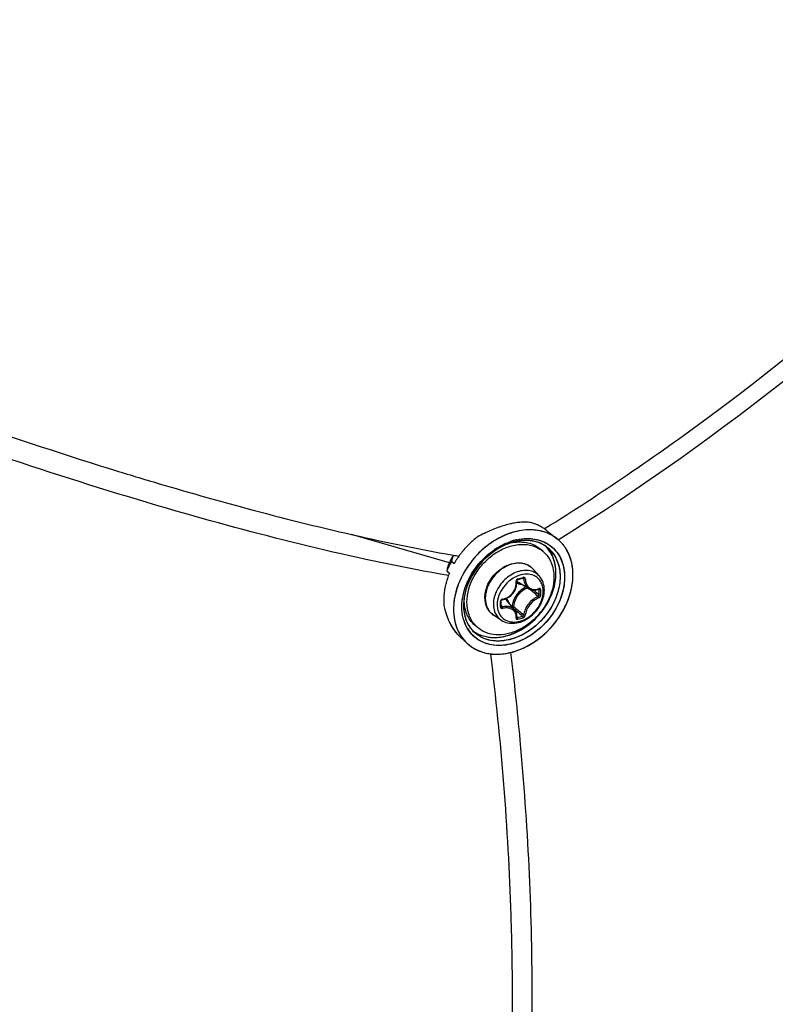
# Model space of a CAD drawing. Header units: millimetres. Extents: x 0 to 420, y 0 to 297.
# Tile 460 of 514: x 345 to 352, y 211 to 220. Entities that reach past the tile are written whole.
import ezdxf

# ---------------------------------------------------------------- set-up
doc = ezdxf.new("R2010")
doc.units = ezdxf.units.MM
doc.header["$LTSCALE"] = 23.1
doc.layers.get('0').update_dxf_attribs({"linetype": 'CONTINUOUS'})

msp = doc.modelspace()

# ---------------------------------------------------------------- linework, layer by layer
at = {"color": 7, "linetype": 'Continuous'}
for p, q in [((345.7028, 216.2154), (345.7447, 216.2023)), ((345.7447, 216.2023), (345.8136, 216.1809)), ((346.2329, 216.0538), (346.2519, 216.0483)), ((346.2329, 216.0538), (346.252, 216.0482)), ((348.8332, 215.3458), (347.9553, 215.5992)), ((349.6853, 215.6499), (349.6931, 215.6548)), ((349.6853, 215.6498), (349.6932, 215.6547)), ((349.705, 215.6357), (349.8003, 215.5596)), ((349.3894, 215.5244), (349.3901, 215.5246)), ((349.3894, 215.5243), (349.3901, 215.5244)), ((349.3949, 215.5405), (349.3957, 215.5407)), ((349.4016, 215.5286), (349.3993, 215.5278)), ((349.4016, 215.5286), (349.3993, 215.5279)), ((349.8187, 215.554), (349.8118, 215.5497)), ((349.8187, 215.554), (349.8118, 215.5497)), ((348.8633, 215.4024), (348.8599, 215.3885)), ((348.8633, 215.4024), (348.8616, 215.3955)), ((348.8641, 215.4044), (348.8633, 215.4024)), ((348.9183, 215.4038), (348.919, 215.4048)), ((348.9194, 215.4046), (348.9186, 215.4036)), ((349.2409, 215.4655), (349.2511, 215.4723)), ((349.6756, 215.445), (349.6506, 215.4667)), ((348.82, 215.3149), (348.8203, 215.3159)), ((348.82, 215.3149), (348.8203, 215.3158)), ((348.82, 215.3149), (348.8204, 215.3158)), ((348.82, 215.3149), (348.8204, 215.3158)), ((348.8531, 215.3601), (348.8767, 215.3391)), ((348.8773, 215.3401), (348.8767, 215.3391)), ((348.8767, 215.3391), (348.8772, 215.3401)), ((349.1126, 215.3535), (349.1159, 215.3572)), ((349.1134, 215.3545), (349.1159, 215.3572)), ((348.8098, 215.2726), (348.8334, 215.2516)), ((349.457, 215.232), (349.4567, 215.2319)), ((349.457, 215.232), (349.4567, 215.2319)), ((349.6405, 215.2251), (349.5851, 215.2876)), ((349.0112, 215.1818), (349.0111, 215.1815)), ((349.0299, 215.2191), (349.0298, 215.2189)), ((349.4454, 215.1937), (349.4603, 215.1979)), ((349.5465, 215.1113), (349.4537, 215.1688)), ((349.4896, 215.2065), (349.5008, 215.2005)), ((349.4917, 215.2054), (349.4945, 215.2038)), ((349.5869, 215.0989), (349.5892, 215.0969)), ((349.6304, 215.107), (349.6374, 215.1033)), ((349.6342, 215.1089), (349.6333, 215.1082)), ((349.6333, 215.1082), (349.6346, 215.1086)), ((349.6346, 215.1086), (349.6351, 215.1087)), ((348.9669, 215.0359), (348.9669, 215.0363)), ((348.9672, 215.036), (348.9672, 215.0364)), ((349.2972, 214.9842), (349.2971, 215.0029)), ((349.2971, 214.9556), (349.2972, 214.9791)), ((349.2972, 214.9791), (349.2972, 214.9842)), ((349.2972, 214.9625), (349.3065, 214.9501)), ((349.4187, 214.9224), (349.3487, 215.0058)), ((349.2991, 214.8308), (349.2293, 214.8767)), ((349.3957, 214.9552), (349.3921, 214.9542)), ((349.4054, 214.9384), (349.421, 214.9251)), ((349.421, 214.9251), (349.4388, 214.9101)), ((349.0864, 214.7647), (349.0614, 214.7863)), ((349.4366, 214.8542), (349.4375, 214.8534)), ((349.4373, 214.8613), (349.4433, 214.8531)), ((349.4375, 214.8534), (349.4384, 214.8529)), ((348.9971, 214.7531), (348.9963, 214.7544)), ((348.9159, 214.6952), (348.9909, 214.6249)), ((348.9945, 214.6216), (348.9952, 214.621)), ((348.9945, 214.6215), (348.9951, 214.6209)), ((349.2037, 214.5289), (349.2038, 214.5288))]:
    msp.add_line(p, q, dxfattribs=at)
for points in [[(349.3079, 215.0143), (349.3176, 215.0161), (349.3302, 215.0197), (349.3426, 215.0243), (349.3546, 215.03), (349.3661, 215.0368), (349.377, 215.0445), (349.3872, 215.0532), (349.3967, 215.0626), (349.4054, 215.0729), (349.4131, 215.0837), (349.4199, 215.0952), (349.4256, 215.1072), (349.4303, 215.1195), (349.4338, 215.1321), (349.4362, 215.1449), (349.4374, 215.1578), (349.4375, 215.1707)], [(349.4375, 215.1707), (349.4366, 215.1812), (349.4366, 215.1826), (349.4369, 215.1841), (349.4374, 215.1857), (349.438, 215.1872), (349.4389, 215.1887), (349.4399, 215.19), (349.441, 215.1912), (349.4422, 215.1922), (349.4435, 215.193), (349.4448, 215.1936), (349.4454, 215.1937)], [(349.4603, 215.1979), (349.4691, 215.2004), (349.4779, 215.203), (349.4928, 215.2074)], [(349.4928, 215.2074), (349.4933, 215.2076), (349.4944, 215.2077), (349.4953, 215.2076), (349.4961, 215.2074), (349.4964, 215.2073)], [(349.5465, 215.1113), (349.5502, 215.1091), (349.5586, 215.1051), (349.5674, 215.102), (349.5767, 215.1), (349.5862, 215.0989)], [(349.5862, 215.0989), (349.596, 215.0989), (349.6059, 215.1), (349.6159, 215.1021), (349.6258, 215.1052), (349.6333, 215.1082)], [(349.2971, 215.0029), (349.2971, 215.0037), (349.2974, 215.005), (349.2979, 215.0064), (349.2986, 215.0078), (349.2995, 215.0091), (349.3006, 215.0104), (349.3018, 215.0115), (349.3031, 215.0124), (349.3046, 215.0132), (349.306, 215.0138), (349.3075, 215.0142), (349.3079, 215.0143)], [(349.2978, 214.9532), (349.2975, 214.9537), (349.2972, 214.9544), (349.2971, 214.9552), (349.2971, 214.9556)], [(349.432, 214.8999), (349.4282, 214.9083), (349.4235, 214.9162), (349.4188, 214.9224)], [(349.4366, 214.8551), (349.4374, 214.8623), (349.4375, 214.8722), (349.4367, 214.8818), (349.4348, 214.8911), (349.432, 214.8999)], [(349.4366, 214.8542), (349.4366, 214.8542), (349.4366, 214.8541), (349.4366, 214.8542), (349.4366, 214.8545), (349.4366, 214.8551)]]:
    msp.add_lwpolyline(points, dxfattribs=at)
for centre, radius, start, end in [((356.3446, 250.1719), 35.585, 252.78602, 253.49148), ((349.6132, 214.704), 1.0168, 106.14447, 109.23708), ((349.6129, 214.7051), 1.0157, 106.13986, 109.24115), ((349.575, 214.8363), 0.8792, 102.73361, 106.14942), ((349.5747, 214.8373), 0.878, 102.72927, 106.14332), ((349.5558, 214.9191), 0.7941, 101.78574, 102.69442), ((349.5561, 214.9174), 0.7958, 101.78383, 102.69058), ((349.5382, 215.0068), 0.7047, 97.87782, 101.84842), ((349.5203, 215.1371), 0.5732, 93.29104, 97.88678), ((349.5155, 215.2098), 0.5003, 91.97994, 93.21717), ((349.5153, 215.2121), 0.4979, 91.97148, 93.2143), ((349.5158, 215.2024), 0.5077, 92.60111, 93.21261), ((349.5152, 215.217), 0.4931, 91.97543, 92.60119), ((349.4686, 215.3152), 0.4005, 73.65406, 79.71494), ((349.4727, 215.33), 0.3851, 71.23843, 73.62864), ((349.4763, 215.3402), 0.3743, 67.34363, 71.24492), ((349.4801, 215.3495), 0.3643, 64.2958, 67.33588), ((349.4829, 215.3553), 0.3578, 60.83662, 64.29563), ((349.4857, 215.3603), 0.3521, 57.33752, 60.83495), ((349.7542, 214.3582), 1.3906, 116.08177, 118.64554), ((349.7532, 214.3599), 1.3887, 116.07614, 118.64344), ((349.737, 214.3925), 1.3522, 115.44296, 116.07045), ((349.7345, 214.398), 1.3462, 115.44371, 116.0741), ((349.7393, 214.388), 1.3573, 115.7551, 116.06986), ((349.7348, 214.3971), 1.3471, 115.4424, 115.75511), ((349.7088, 214.453), 1.2855, 112.76225, 115.46319), ((349.7083, 214.4539), 1.2845, 112.75668, 115.45954), ((349.6656, 214.5559), 1.1739, 109.95143, 112.76107), ((349.6656, 214.5559), 1.1739, 109.95381, 112.76374), ((349.6413, 214.6216), 1.1039, 109.2057, 109.93254), ((349.6405, 214.624), 1.1013, 109.20228, 109.93081), ((349.488, 215.3639), 0.3478, 54.20076, 57.3352), ((349.4883, 215.3645), 0.3472, 51.37396, 57.336), ((349.489, 215.3653), 0.3461, 51.36713, 54.19768), ((349.5835, 214.9295), 0.817, 136.35992, 138.63858), ((349.5807, 214.9321), 0.8132, 134.84869, 136.35979), ((349.5783, 214.9346), 0.8098, 132.32515, 134.86225), ((349.575, 214.9382), 0.8048, 131.05872, 132.32465), ((349.5655, 214.9494), 0.7901, 127.21991, 131.0754), ((349.5419, 215.0353), 0.5128, 107.21955, 110.38518), ((349.5441, 215.0305), 0.5181, 109.0704, 110.43081), ((349.5395, 215.0427), 0.505, 106.89256, 109.02166), ((349.539, 215.0454), 0.5024, 107.32421, 109.07258), ((349.5551, 215.0285), 0.5364, 107.2419, 108.75764), ((349.5344, 215.0601), 0.487, 106.11328, 107.32154), ((349.5371, 215.0505), 0.497, 106.09974, 107.20911), ((349.4705, 215.1245), 0.408, 100.98456, 101.35796), ((349.5364, 215.0528), 0.4945, 106.06175, 106.88808), ((349.4696, 215.1288), 0.4037, 99.98954, 100.98567), ((349.5497, 215.0462), 0.518, 106.11336, 107.38578), ((349.5487, 215.0489), 0.5151, 103.41042, 107.28797), ((349.5329, 215.0652), 0.4817, 105.9539, 106.11066), ((349.5346, 215.0591), 0.488, 105.11803, 106.06203), ((349.5322, 215.0677), 0.4791, 105.11313, 105.95451), ((349.5343, 215.0603), 0.4867, 104.83782, 105.82661), ((349.5451, 215.0623), 0.5012, 102.31871, 106.12349), ((349.5328, 215.0654), 0.4814, 104.29817, 105.11776), ((349.5314, 215.0706), 0.4761, 104.81712, 105.11256), ((349.5266, 215.0918), 0.4543, 97.79946, 104.90926), ((349.5294, 215.0786), 0.4678, 102.17354, 104.82413), ((349.5301, 215.0763), 0.4702, 102.20598, 104.30323), ((349.5443, 215.067), 0.4964, 102.35584, 103.39317), ((349.5243, 215.1043), 0.4416, 97.02561, 102.2393), ((349.5248, 215.1003), 0.4456, 97.72424, 102.18987), ((349.5206, 215.1313), 0.4143, 94.73186, 97.73086), ((349.5222, 215.1178), 0.4279, 96.96922, 97.69949), ((349.5201, 215.1372), 0.4084, 93.52504, 96.99907), ((349.521, 215.1282), 0.4175, 94.7478, 96.97546), ((349.5187, 215.1573), 0.3883, 88.61528, 94.76342), ((349.52, 215.1405), 0.4051, 93.53633, 94.74277), ((349.5188, 215.1618), 0.3838, 88.61941, 93.56762), ((349.5186, 215.1629), 0.3827, 87.98349, 93.5437), ((349.519, 215.1782), 0.3673, 87.95913, 88.58408), ((349.5192, 215.184), 0.3616, 84.94771, 88.58318), ((349.5194, 215.1872), 0.3584, 84.9412, 87.96883), ((349.5194, 215.1877), 0.3579, 84.14986, 87.9618), ((349.5202, 215.1964), 0.3491, 84.13136, 84.93123), ((349.5215, 215.2089), 0.3366, 78.44528, 84.97884), ((349.5218, 215.2106), 0.3348, 78.43091, 84.164), ((349.522, 215.2116), 0.3339, 77.96562, 84.17412), ((349.5242, 215.2235), 0.3217, 77.91771, 78.39418), ((349.526, 215.2317), 0.3134, 74.42201, 78.40695), ((349.5259, 215.2308), 0.3143, 74.44279, 77.92903), ((349.5264, 215.2331), 0.3119, 73.90672, 77.93425), ((349.5278, 215.2379), 0.3069, 73.90758, 74.4307), ((349.5299, 215.2454), 0.2991, 66.87109, 74.43713), ((349.5303, 215.2466), 0.2979, 66.58429, 73.91867), ((349.5306, 215.2471), 0.2972, 66.85955, 73.93455), ((349.5335, 215.2543), 0.2895, 66.54335, 66.82561), ((349.5344, 215.2564), 0.2872, 63.20249, 66.83908), ((349.5343, 215.2563), 0.2874, 63.86204, 66.55225), ((349.5348, 215.2573), 0.2863, 63.18545, 66.54887), ((349.5359, 215.2594), 0.2839, 62.93266, 63.85828), ((349.5362, 215.2602), 0.283, 62.92109, 63.17919), ((349.5403, 215.2678), 0.2744, 51.44966, 62.96675), ((349.5405, 215.268), 0.2742, 51.45353, 62.98167), ((349.4975, 215.2901), 0.2837, 42.65384, 45.69266), ((349.4978, 215.2905), 0.2832, 42.60211, 45.71581), ((349.5832, 215.2879), 0.3478, 49.06362, 51.38133), ((349.5834, 215.288), 0.3475, 49.43387, 51.39061), ((349.5834, 215.2881), 0.3474, 49.4293, 51.38417), ((349.5836, 215.2883), 0.3471, 49.06201, 49.42875), ((349.5839, 215.2886), 0.3468, 48.36292, 49.43332), ((349.5828, 215.2875), 0.3483, 44.96524, 49.05918), ((349.5835, 215.2882), 0.3473, 48.3608, 49.06306), ((349.5818, 215.2864), 0.3498, 41.21829, 48.34923), ((349.5831, 215.2877), 0.348, 44.96154, 48.35842), ((349.581, 215.2857), 0.3509, 41.90395, 44.96067), ((349.5812, 215.2858), 0.3507, 41.9065, 44.96465), ((349.5785, 215.2834), 0.3543, 37.77973, 41.90292), ((349.5797, 215.2844), 0.3527, 41.22612, 41.90576), ((349.5787, 215.2836), 0.354, 39.52411, 41.22544), ((349.5788, 215.2837), 0.3538, 39.52175, 41.22413), ((349.5753, 215.2809), 0.3583, 34.72676, 39.51368), ((349.5772, 215.2823), 0.356, 37.78559, 39.52394), ((349.5755, 215.2811), 0.3581, 35.68385, 37.78205), ((349.5751, 215.2808), 0.3586, 35.24001, 37.78436), ((349.3975, 215.0851), 0.6217, 149.09967, 155.20959), ((349.3979, 215.0831), 0.6227, 149.15134, 155.05196), ((349.4073, 215.0778), 0.6335, 149.17312, 150.77515), ((351.6679, 231.2569), 16.0889, 259.97047, 260.16445), ((349.5772, 214.9342), 0.8092, 144.52477, 146.19759), ((349.5773, 214.9342), 0.8092, 144.52481, 146.16403), ((349.5796, 214.9325), 0.8121, 144.0632, 144.43583), ((349.5796, 214.9326), 0.812, 144.06333, 144.43584), ((349.5804, 214.9319), 0.8131, 142.38471, 144.06306), ((349.5803, 214.932), 0.813, 142.38463, 144.06321), ((349.5824, 214.9304), 0.8156, 140.22939, 142.4104), ((349.5841, 214.9289), 0.8179, 138.61797, 140.23014), ((349.6773, 214.8483), 0.8228, 137.53713, 138.16579), ((349.6048, 214.9245), 0.652, 122.85021, 124.53989), ((349.6051, 214.9238), 0.6527, 122.13277, 124.48331), ((349.5092, 215.2528), 0.2542, 49.1138, 56.51182), ((349.4966, 215.2893), 0.2849, 42.00251, 42.65523), ((349.4969, 215.2897), 0.2844, 41.99977, 42.60766), ((349.497, 215.2897), 0.2844, 41.99938, 42.60345), ((349.4941, 215.2872), 0.2882, 34.71844, 41.98672), ((349.5313, 215.2579), 0.2877, 34.74605, 51.27615), ((349.5739, 215.2799), 0.36, 35.23776, 35.68506), ((349.573, 215.2793), 0.3612, 34.73195, 35.23773), ((349.5736, 215.2797), 0.3604, 34.72691, 35.24162), ((349.5667, 215.275), 0.3688, 29.51432, 34.7143), ((349.5721, 215.2786), 0.3623, 34.16445, 34.73339), ((349.5727, 215.279), 0.3616, 34.16025, 34.72678), ((349.5663, 215.2748), 0.3692, 29.51431, 34.14524), ((349.5713, 215.2781), 0.3632, 33.67121, 34.16448), ((360.0224, 212.601), 11.5265, 166.38196, 166.59805), ((349.3704, 215.0959), 0.5924, 156.12264, 158.20873), ((349.3681, 215.0969), 0.5899, 156.86327, 158.21106), ((349.3728, 215.0964), 0.5945, 157.76332, 158.33907), ((349.3789, 215.0939), 0.6011, 155.71507, 157.76076), ((349.5139, 214.9785), 0.7631, 151.48132, 154.90182), ((349.3776, 215.0928), 0.6002, 155.07578, 156.86231), ((349.3798, 215.0918), 0.6027, 155.07809, 156.1259), ((349.3841, 215.0916), 0.6068, 155.23242, 155.71755), ((349.3899, 215.087), 0.6138, 152.33995, 155.07239), ((349.525, 214.9726), 0.7756, 151.23878, 151.48994), ((349.5246, 214.9728), 0.7752, 151.35823, 151.48997), ((349.5284, 214.9707), 0.7795, 150.03054, 151.35717), ((349.5287, 214.9705), 0.7799, 150.03073, 151.23795), ((349.4006, 215.0815), 0.6259, 150.77478, 152.34374), ((361.4601, 212.3546), 12.9603, 166.462, 166.59096), ((349.5608, 214.9447), 0.7897, 147.89268, 149.9534), ((349.5607, 214.9448), 0.7895, 147.89266, 149.95336), ((349.5713, 214.9382), 0.802, 146.16334, 147.89429), ((349.5712, 214.9382), 0.8019, 146.16314, 147.89435), ((349.6295, 214.8887), 0.6952, 138.04167, 152.84659), ((349.6779, 214.8478), 0.8235, 138.07399, 138.89063), ((349.6425, 214.8783), 0.7118, 137.71544, 137.90983), ((349.4939, 214.9879), 0.741, 154.90576, 157.4038), ((349.4933, 214.9768), 0.7149, 157.38804, 161.50705), ((349.5362, 215.0019), 0.2433, 109.07471, 109.22931), ((349.4699, 215.1855), 0.1539, 50.53518, 52.38989), ((349.4701, 215.1857), 0.1537, 47.20358, 50.53486), ((349.4695, 215.1851), 0.1545, 41.53019, 47.1948), ((349.4283, 214.9962), 0.647, 165.78204, 167.8545), ((349.4508, 214.9904), 0.6702, 163.13123, 165.77749), ((349.4711, 214.9844), 0.6914, 161.51909, 163.13722), ((349.593, 214.9083), 0.6538, 153.26309, 156.14637), ((349.5901, 214.9098), 0.6504, 155.04439, 155.97875), ((349.5858, 214.912), 0.6456, 154.3622, 155.8354), ((349.595, 214.9075), 0.6559, 154.23781, 155.04461), ((349.5886, 214.9106), 0.6488, 153.67762, 154.36295), ((349.5986, 214.9058), 0.6599, 153.69011, 154.23809), ((349.5915, 214.9092), 0.652, 153.18809, 153.67746), ((349.601, 214.9046), 0.6626, 153.25566, 153.69019), ((349.6027, 214.9037), 0.6645, 152.96083, 153.25573), ((349.5948, 214.9075), 0.6558, 152.91998, 153.18831), ((349.5731, 214.9238), 0.6182, 153.67667, 155.36641), ((349.577, 214.9217), 0.6227, 153.68606, 155.34026), ((349.5803, 214.9204), 0.6262, 153.70832, 155.32848), ((349.5901, 214.9153), 0.6372, 151.52143, 153.68459), ((349.5889, 214.9161), 0.6358, 151.56353, 153.7075), ((349.5835, 214.9186), 0.6299, 151.50629, 153.67176), ((349.501, 215.2451), 0.0898, 224.14979, 225.13489), ((349.5012, 215.2454), 0.0901, 225.16768, 238.19258), ((348.9154, 217.1332), 2.0045, 285.39308, 286.80749), ((349.3441, 215.0088), 0.5618, 174.88937, 177.86578), ((349.3656, 215.0069), 0.5833, 172.67122, 174.89249), ((349.3871, 215.0041), 0.605, 170.23256, 172.66996), ((349.4089, 215.0004), 0.6271, 167.85272, 170.23305), ((349.6159, 214.9256), 0.2113, 135.09832, 148.10442), ((349.6022, 214.9435), 0.202, 114.0645, 126.40526), ((341.4495, 205.5372), 12.5417, 49.56104, 49.72441), ((342.1847, 206.3986), 11.4092, 49.26308, 49.56466), ((341.6061, 205.6006), 12.4061, 49.65654, 49.94798), ((349.5918, 215.2116), 0.1071, 290.31697, 292.26307), ((349.5906, 215.2146), 0.1103, 292.2624, 294.07545), ((348.1722, 215.0796), 1.4654, 0.00233, 0.92882), ((348.2208, 215.0796), 1.4168, 359.05537, 0.00295), ((348.1739, 215.0787), 1.4783, 0.0024, 0.92888), ((348.223, 215.0787), 1.4292, 359.05547, 0.00301), ((349.2957, 215.0094), 0.5134, 179.74319, 184.87954), ((349.3249, 215.0095), 0.5425, 177.87164, 179.77367), ((349.5289, 215.1134), 0.7592, 191.21781, 195.56133), ((349.5278, 215.1132), 0.758, 191.22125, 195.57067), ((349.4474, 214.9595), 0.4872, 171.29117, 173.5683), ((349.4457, 214.9596), 0.4855, 172.51311, 173.57108), ((349.4381, 214.9605), 0.4778, 172.64471, 173.57276), ((349.4489, 214.9591), 0.4887, 170.96529, 172.6411), ((349.4558, 214.9583), 0.4956, 170.95425, 172.51145), ((349.364, 215.0139), 0.3977, 177.18785, 179.98865), ((349.3745, 215.0135), 0.4082, 176.84901, 177.19862), ((347.1498, 214.9743), 2.1407, 0.00233, 0.64253), ((347.2299, 214.9743), 2.0607, 359.34524, 0.00194), ((349.3133, 214.9985), 0.0216, 99.06376, 106.76369), ((349.2797, 214.9478), 0.0902, 40.02572, 53.88647), ((349.2644, 214.9475), 0.1114, 16.50857, 23.3442), ((349.1918, 215.2849), 0.7565, 333.67652, 336.5845), ((349.1934, 215.2842), 0.7548, 333.98554, 336.58777), ((349.4763, 215.0995), 0.7048, 195.61404, 196.17546), ((349.4673, 215.0968), 0.6954, 195.60533, 196.73877), ((349.4641, 215.0959), 0.6921, 196.17542, 196.74232), ((349.405, 215.0774), 0.6302, 196.68026, 201.56551), ((349.4407, 215.0888), 0.6676, 196.73603, 198.3293), ((349.3886, 215.0712), 0.6126, 198.30407, 201.59401), ((349.2944, 214.9556), 0.00271, 351.60329, 359.32144), ((357.0616, 224.0394), 11.8794, 229.89404, 230.16205), ((356.5517, 223.3317), 11.0235, 229.81565, 230.16603), ((356.1132, 222.9022), 10.3986, 230.16047, 230.51372), ((349.1722, 215.2947), 0.7785, 330.51232, 333.67169), ((349.1715, 215.2951), 0.7793, 330.51223, 333.32698), ((349.1808, 215.2903), 0.7688, 333.03735, 333.33657), ((349.1825, 215.2895), 0.767, 333.33655, 333.68263), ((349.1839, 215.2888), 0.7653, 333.33401, 333.67764), ((349.1847, 215.2884), 0.7645, 333.67993, 333.98757), ((349.1861, 215.2877), 0.7629, 333.67772, 333.98992), ((349.187, 215.2873), 0.762, 333.98758, 334.25893), ((349.3352, 215.0503), 0.5553, 201.61066, 204.26789), ((349.3158, 215.042), 0.5342, 201.55293, 206.95997), ((349.2969, 215.033), 0.5133, 204.26617, 207.01786), ((349.2735, 215.0212), 0.4871, 207.03555, 207.75079), ((349.2678, 215.0183), 0.4806, 207.03499, 208.48069), ((349.2641, 215.0163), 0.4765, 207.75075, 208.47792), ((349.2443, 215.0054), 0.4538, 208.46379, 210.92837), ((349.2529, 214.9569), 0.2543, 221.70798, 229.09647), ((349.0685, 216.2402), 1.4368, 285.12112, 287.07727), ((349.0691, 216.2383), 1.4495, 285.13021, 287.08635), ((349.2087, 214.9839), 0.4123, 210.90798, 214.67787), ((349.1757, 214.9611), 0.3721, 214.68892, 218.32619), ((349.1521, 214.9425), 0.3421, 218.33076, 221.73229), ((349.1392, 214.9312), 0.3249, 221.75381, 222.68818), ((349.133, 214.9255), 0.3165, 221.73012, 224.72938), ((349.1311, 214.9237), 0.3139, 222.68188, 224.73879), ((349.1209, 214.9136), 0.2996, 224.73899, 226.81653), ((349.1198, 214.9125), 0.2979, 224.74023, 226.8287), ((349.2435, 214.8902), 0.3666, 210.74294, 214.71596), ((349.2643, 214.9158), 0.3128, 210.79009, 214.71405), ((349.2622, 214.9147), 0.3104, 211.08808, 222.74439), ((349.258, 214.9116), 0.3052, 214.72363, 222.49614), ((349.2519, 214.9307), 0.286, 212.43965, 214.72904), ((349.2473, 214.9275), 0.2804, 212.39315, 214.45567), ((349.2511, 214.9301), 0.285, 214.19294, 214.45497), ((349.2507, 214.9298), 0.2845, 214.45497, 214.71783), ((349.2444, 214.9255), 0.2769, 214.45948, 214.72693), ((349.2499, 214.9293), 0.2836, 214.73191, 215.05701), ((349.248, 214.928), 0.2813, 214.72695, 215.01924), ((349.2426, 214.9241), 0.2746, 214.9928, 226.78066), ((349.2426, 214.9239), 0.2745, 215.00809, 226.75845), ((349.2128, 214.9611), 0.2812, 231.40537, 232.72204), ((349.2126, 214.9609), 0.281, 231.40641, 232.71341), ((349.2139, 214.9626), 0.2831, 232.71269, 236.28952), ((349.2137, 214.9624), 0.2828, 232.71654, 236.28836), ((349.2153, 214.9648), 0.2857, 236.28886, 238.55735), ((349.2153, 214.9648), 0.2856, 236.28857, 238.56261), ((349.2152, 214.9645), 0.2854, 236.28744, 238.55443), ((349.2338, 214.8834), 0.3548, 214.70639, 226.77538), ((349.2289, 214.8787), 0.348, 226.8293, 227.79329), ((349.2286, 214.8784), 0.3475, 226.82444, 227.64699), ((349.2285, 214.8782), 0.3473, 226.82953, 227.64514), ((349.243, 215.1116), 0.5872, 282.31726, 286.1187), ((349.2435, 215.1096), 0.5851, 282.31161, 285.71908), ((349.2403, 215.1213), 0.5972, 285.35535, 285.70945), ((349.2393, 215.1249), 0.601, 285.70949, 286.104), ((349.2397, 215.1237), 0.5997, 285.7065, 286.11081), ((349.234, 215.1428), 0.6196, 286.11887, 289.45337), ((349.2384, 215.1282), 0.6044, 286.1021, 286.47325), ((349.2387, 215.1271), 0.6032, 286.11084, 286.476), ((349.2336, 215.144), 0.6209, 286.48834, 289.45258), ((349.2376, 215.1309), 0.6072, 286.47321, 286.78892)]:
    msp.add_arc(centre, radius, start, end, dxfattribs=at)
for points, knots in [([(349.6932, 215.6547), (350.1932, 215.967), (352.115, 217.2743), (353.8396, 218.8778), (354.9471, 220.2125)], [0, 0, 0, 0, 0.253674, 1, 1, 1, 1]), ([(355.014, 220.0638), (354.6535, 219.6307), (353.108, 217.9275), (351.2884, 216.4762), (349.8187, 215.554)], [0, 0, 0, 0, 0.245138, 1, 1, 1, 1]), ([(343.7752, 216.8716), (343.9399, 216.8114), (344.5787, 216.5817), (345.2225, 216.3659), (345.7028, 216.2154)], [0, 0, 0, 0, 0.258419, 1, 1, 1, 1]), ([(348.8258, 215.2307), (348.0318, 215.3687), (346.3046, 215.7958), (344.6191, 216.3568), (343.7085, 216.6893)], [0, 0, 0, 0, 0.45396, 1, 1, 1, 1]), ([(346.252, 216.0482), (346.4863, 215.9789), (347.349, 215.7342), (348.2233, 215.5275), (348.8659, 215.4139)], [0, 0, 0, 0, 0.27236, 1, 1, 1, 1]), ([(349.6981, 215.6165), (349.6491, 215.6343), (349.5381, 215.6499), (349.3682, 215.6154), (349.2035, 215.5302), (349.1078, 215.4456), (349.0647, 215.3975)], [0, 0, 0, 0, 0.221196, 0.463312, 0.725506, 1, 1, 1, 1]), ([(349.6982, 215.6165), (349.6493, 215.6342), (349.5383, 215.6499), (349.3684, 215.6155), (349.2039, 215.5305), (349.1083, 215.446), (349.0651, 215.398)], [0, 0, 0, 0, 0.221447, 0.463667, 0.725746, 1, 1, 1, 1]), ([(349.4059, 215.6188), (349.3751, 215.6099), (349.2495, 215.5626), (349.139, 215.4788), (349.0704, 215.4038)], [0, 0, 0, 0, 0.239966, 1, 1, 1, 1]), ([(349.6988, 215.6163), (349.6543, 215.6325), (349.5545, 215.6487), (349.4553, 215.6331), (349.4059, 215.6188)], [0, 0, 0, 0, 0.479541, 1, 1, 1, 1]), ([(348.9913, 214.9924), (348.9913, 215.0729), (349.0298, 215.1979), (349.1273, 215.3344), (349.2232, 215.4216), (349.3321, 215.4829), (349.4459, 215.5134), (349.5557, 215.51), (349.6216, 215.4833), (349.6495, 215.4648)], [0, 0, 0, 0, 0.254142, 0.391, 0.527564, 0.659013, 0.781772, 0.894694, 1, 1, 1, 1]), ([(349.3749, 215.5202), (349.3396, 215.5081), (349.1992, 215.4419), (349.0859, 215.3222), (349.0299, 215.2191)], [0, 0, 0, 0, 0.241236, 1, 1, 1, 1]), ([(349.3633, 215.5161), (349.3291, 215.5034), (349.1936, 215.4364), (349.0843, 215.3194), (349.0299, 215.2191)], [0, 0, 0, 0, 0.242026, 1, 1, 1, 1]), ([(349.2511, 215.4723), (349.2626, 215.4797), (349.3081, 215.5071), (349.3572, 215.5287), (349.3949, 215.5405)], [0, 0, 0, 0, 0.256629, 1, 1, 1, 1]), ([(349.3961, 215.5408), (349.4536, 215.5587), (349.5705, 215.5747), (349.6842, 215.5359), (349.7287, 215.505)], [0, 0, 0, 0, 0.526189, 1, 1, 1, 1]), ([(349.3996, 215.5264), (349.4449, 215.5343), (349.515, 215.5344), (349.5989, 215.5043), (349.6347, 215.4804), (349.6506, 215.4667)], [0, 0, 0, 0, 0.519584, 0.762839, 1, 1, 1, 1]), ([(349.544, 215.5625), (349.5933, 215.5612), (349.6909, 215.5404), (349.8076, 215.4451), (349.8685, 215.3031), (349.8695, 215.1381), (349.8147, 214.9692), (349.6809, 214.7672), (349.5211, 214.6559), (349.4061, 214.6226)], [0, 0, 0, 0, 0.11213, 0.218838, 0.329891, 0.452186, 0.586314, 0.727642, 1, 1, 1, 1]), ([(349.438, 215.5519), (349.4468, 215.5538), (349.4811, 215.5604), (349.5163, 215.5631), (349.5422, 215.5625)], [0, 0, 0, 0, 0.256535, 1, 1, 1, 1]), ([(349.4382, 215.552), (349.4471, 215.5539), (349.4819, 215.5605), (349.5176, 215.5631), (349.544, 215.5625)], [0, 0, 0, 0, 0.256278, 1, 1, 1, 1]), ([(349.5422, 215.5625), (349.5592, 215.5621), (349.6239, 215.5568), (349.6875, 215.5331), (349.7271, 215.5061)], [0, 0, 0, 0, 0.261575, 1, 1, 1, 1]), ([(349.7271, 215.5061), (349.7633, 215.4813), (349.827, 215.4125), (349.8716, 215.2747), (349.865, 215.1196), (349.8295, 215.0178), (349.8049, 214.9681)], [0, 0, 0, 0, 0.223214, 0.459267, 0.718396, 1, 1, 1, 1]), ([(349.1853, 214.6793), (349.2745, 214.6668), (349.4221, 214.7028), (349.5804, 214.8131), (349.6842, 214.9283), (349.7572, 215.0619), (349.7931, 215.2024), (349.7877, 215.3374), (349.7541, 215.4179), (349.731, 215.4513)], [0, 0, 0, 0, 0.239217, 0.373672, 0.511458, 0.646823, 0.774667, 0.892112, 1, 1, 1, 1]), ([(349.7677, 215.4219), (349.7917, 215.3873), (349.8262, 215.3032), (349.8294, 215.1626), (349.7888, 215.0171), (349.7091, 214.8802), (349.5976, 214.7647), (349.4311, 214.6588), (349.2769, 214.6317), (349.1881, 214.653)], [0, 0, 0, 0, 0.108486, 0.226976, 0.356148, 0.49267, 0.630927, 0.764804, 1, 1, 1, 1]), ([(349.8048, 215.4287), (349.8302, 215.3921), (349.8666, 215.3033), (349.8703, 215.1547), (349.8276, 215.0009), (349.7437, 214.856), (349.6262, 214.7336), (349.4503, 214.6209), (349.2873, 214.5914), (349.1931, 214.6133)], [0, 0, 0, 0, 0.108425, 0.226833, 0.355901, 0.492337, 0.630562, 0.76449, 1, 1, 1, 1]), ([(349.3561, 214.6935), (349.4392, 214.7175), (349.5966, 214.8113), (349.7305, 214.9928), (349.7847, 215.1586), (349.7936, 215.2799), (349.7699, 215.3911), (349.7316, 215.4541), (349.7083, 215.48)], [0, 0, 0, 0, 0.260989, 0.532289, 0.661973, 0.783062, 0.894976, 1, 1, 1, 1]), ([(349.7113, 215.4824), (349.7397, 215.4597), (349.7892, 215.4009), (349.827, 215.2887), (349.828, 215.1623), (349.7811, 214.9854), (349.6455, 214.7886), (349.4797, 214.6867), (349.3915, 214.6613)], [0, 0, 0, 0, 0.104524, 0.214592, 0.333967, 0.462949, 0.735941, 1, 1, 1, 1]), ([(349.6756, 215.445), (349.6908, 215.4319), (349.7185, 215.4014), (349.7595, 215.3268), (349.7707, 215.2611), (349.7707, 215.2174)], [0, 0, 0, 0, 0.238021, 0.481682, 1, 1, 1, 1]), ([(349.731, 215.0183), (349.7511, 215.0589), (349.7815, 215.1419), (349.7946, 215.2692), (349.7723, 215.3865), (349.7326, 215.4529), (349.7083, 215.48)], [0, 0, 0, 0, 0.278014, 0.537515, 0.77657, 1, 1, 1, 1]), ([(349.7113, 215.4824), (349.7425, 215.4575), (349.7959, 215.3914), (349.8313, 215.2649), (349.8227, 215.1243), (349.79, 215.0322), (349.7678, 214.9873)], [0, 0, 0, 0, 0.222971, 0.459982, 0.719377, 1, 1, 1, 1]), ([(349.8733, 214.9564), (349.9131, 215.0388), (349.962, 215.2088), (349.9271, 215.387), (349.8876, 215.4567)], [0, 0, 0, 0, 0.533174, 1, 1, 1, 1]), ([(349.8861, 214.9843), (349.9222, 215.0677), (349.9635, 215.2385), (349.9176, 215.4134), (349.8736, 215.4795)], [0, 0, 0, 0, 0.533744, 1, 1, 1, 1]), ([(349.0647, 215.3975), (349.0186, 215.3461), (348.9408, 215.234), (348.8734, 215.048), (348.8636, 214.8637), (348.9003, 214.7501), (348.9284, 214.7028)], [0, 0, 0, 0, 0.275264, 0.538289, 0.780129, 1, 1, 1, 1]), ([(349.0643, 215.3971), (349.0184, 215.3458), (348.9407, 215.2338), (348.8734, 215.048), (348.8636, 214.8638), (348.9002, 214.7502), (348.9284, 214.7029)], [0, 0, 0, 0, 0.275019, 0.538051, 0.78006, 1, 1, 1, 1]), ([(349.0574, 215.3892), (349.0459, 215.3761), (349.0021, 215.3225), (348.965, 215.2634), (348.9421, 215.217)], [0, 0, 0, 0, 0.252116, 1, 1, 1, 1]), ([(349.5638, 215.3075), (349.5475, 215.32), (349.5082, 215.3391), (349.4407, 215.3445), (349.37, 215.3281), (349.3018, 215.2919), (349.2415, 215.2389), (349.1799, 215.1549), (349.1554, 215.0772), (349.1554, 215.0272)], [0, 0, 0, 0, 0.104897, 0.216899, 0.338904, 0.47012, 0.607003, 0.744549, 1, 1, 1, 1]), ([(349.1601, 215.0977), (349.1726, 215.1474), (349.2238, 215.241), (349.3091, 215.305), (349.3565, 215.3245)], [0, 0, 0, 0, 0.499995, 1, 1, 1, 1]), ([(349.3565, 215.3245), (349.3771, 215.333), (349.419, 215.3449), (349.4827, 215.3454), (349.5409, 215.3268), (349.5723, 215.302), (349.5851, 215.2876)], [0, 0, 0, 0, 0.270574, 0.524505, 0.765155, 1, 1, 1, 1]), ([(349.571, 215.2693), (349.5534, 215.2746), (349.5147, 215.2796), (349.4551, 215.2703), (349.3959, 215.2454), (349.3225, 215.1939), (349.2525, 215.1054), (349.2281, 215.0174), (349.2281, 214.9752)], [0, 0, 0, 0, 0.108641, 0.225762, 0.35139, 0.483442, 0.751147, 1, 1, 1, 1]), ([(349.456, 215.2317), (349.4291, 215.2223), (349.3772, 215.1932), (349.2966, 215.1118), (349.262, 215.0253), (349.262, 214.9695)], [0, 0, 0, 0, 0.249772, 0.51087, 1, 1, 1, 1]), ([(349.5899, 215.2312), (349.5703, 215.2398), (349.5245, 215.2484), (349.4794, 215.2397), (349.457, 215.232)], [0, 0, 0, 0, 0.475967, 1, 1, 1, 1]), ([(349.6405, 215.2251), (349.6314, 215.2353), (349.61, 215.2536), (349.5844, 215.2652), (349.571, 215.2693)], [0, 0, 0, 0, 0.49562, 1, 1, 1, 1]), ([(349.6749, 215.0887), (349.6749, 215.1044), (349.6715, 215.1348), (349.6546, 215.1765), (349.627, 215.2102), (349.6028, 215.2255), (349.5899, 215.2312)], [0, 0, 0, 0, 0.267263, 0.518158, 0.759229, 1, 1, 1, 1]), ([(348.9421, 215.217), (348.9002, 215.1324), (348.8485, 214.9573), (348.8864, 214.7733), (348.9286, 214.7025)], [0, 0, 0, 0, 0.534142, 1, 1, 1, 1]), ([(348.9956, 214.7557), (348.9614, 214.8131), (348.928, 214.9604), (348.9643, 215.103), (348.9951, 215.1727)], [0, 0, 0, 0, 0.467418, 1, 1, 1, 1]), ([(348.9963, 214.7544), (348.9614, 214.8123), (348.9276, 214.9616), (348.9651, 215.1059), (348.9967, 215.1763)], [0, 0, 0, 0, 0.466885, 1, 1, 1, 1]), ([(349.0111, 215.1815), (349.0056, 215.1694), (348.9855, 215.1217), (348.9717, 215.0713), (348.9659, 215.0333)], [0, 0, 0, 0, 0.257037, 1, 1, 1, 1]), ([(349.0111, 215.1815), (349.0057, 215.1696), (348.9859, 215.1227), (348.9722, 215.0732), (348.9663, 215.0358)], [0, 0, 0, 0, 0.257231, 1, 1, 1, 1]), ([(349.7707, 215.2174), (349.7707, 215.1447), (349.7394, 215.032), (349.6579, 214.9043), (349.5765, 214.819), (349.4819, 214.7529), (349.3801, 214.7104), (349.2778, 214.6945), (349.2112, 214.7033), (349.181, 214.7126)], [0, 0, 0, 0, 0.248665, 0.382513, 0.517377, 0.649238, 0.774658, 0.891564, 1, 1, 1, 1]), ([(349.3099, 215.0198), (349.3276, 215.0226), (349.3627, 215.0357), (349.4043, 215.0729), (349.4299, 215.1222), (349.4334, 215.159), (349.4313, 215.1764)], [0, 0, 0, 0, 0.24849, 0.504031, 0.757203, 1, 1, 1, 1]), ([(349.4475, 215.2007), (349.4425, 215.1993), (349.4336, 215.1924), (349.4307, 215.1815), (349.4313, 215.1764)], [0, 0, 0, 0, 0.497141, 1, 1, 1, 1]), ([(349.4313, 215.1763), (349.4327, 215.1768), (349.4349, 215.1775), (349.4368, 215.1796), (349.4367, 215.1805)], [0, 0, 0, 0, 0.63264, 1, 1, 1, 1]), ([(349.4374, 215.1688), (349.4407, 215.1664), (349.4547, 215.1574), (349.4709, 215.1522), (349.4833, 215.1504)], [0, 0, 0, 0, 0.245283, 1, 1, 1, 1]), ([(349.4475, 215.2007), (349.4475, 215.1998), (349.4476, 215.1975), (349.447, 215.1942), (349.4454, 215.1937)], [0, 0, 0, 0, 0.348, 1, 1, 1, 1]), ([(349.495, 215.2144), (349.4951, 215.2135), (349.4952, 215.2112), (349.4943, 215.2079), (349.4928, 215.2074)], [0, 0, 0, 0, 0.339767, 1, 1, 1, 1]), ([(349.5141, 215.2003), (349.5138, 215.2048), (349.5106, 215.212), (349.5019, 215.2155), (349.4972, 215.215), (349.495, 215.2144)], [0, 0, 0, 0, 0.502703, 0.74499, 1, 1, 1, 1]), ([(349.5008, 215.2005), (349.5007, 215.2012), (349.5001, 215.2039), (349.4982, 215.2063), (349.4964, 215.2073)], [0, 0, 0, 0, 0.264576, 1, 1, 1, 1]), ([(349.5008, 215.2005), (349.5017, 215.1822), (349.5093, 215.1476), (349.5328, 215.1198), (349.5465, 215.1113)], [0, 0, 0, 0, 0.531229, 1, 1, 1, 1]), ([(349.5141, 215.2002), (349.5118, 215.1996), (349.5073, 215.1991), (349.5027, 215.1996), (349.5008, 215.2005)], [0, 0, 0, 0, 0.5364, 1, 1, 1, 1]), ([(349.5141, 215.2003), (349.5149, 215.1878), (349.5192, 215.1641), (349.5355, 215.1332), (349.5607, 215.1118), (349.5814, 215.1061), (349.5917, 215.1054)], [0, 0, 0, 0, 0.279104, 0.533854, 0.769255, 1, 1, 1, 1]), ([(349.6848, 215.0999), (349.6848, 215.1229), (349.678, 215.1684), (349.6551, 215.2086), (349.6405, 215.2251)], [0, 0, 0, 0, 0.512429, 1, 1, 1, 1]), ([(349.1517, 215.0329), (349.1517, 215.0382), (349.1525, 215.06), (349.156, 215.0817), (349.1601, 215.0977)], [0, 0, 0, 0, 0.244438, 1, 1, 1, 1]), ([(349.2859, 214.8799), (349.2963, 214.8632), (349.3253, 214.8334), (349.3854, 214.8119), (349.4531, 214.815), (349.5212, 214.8409), (349.5834, 214.8864), (349.6483, 214.9641), (349.6749, 215.0399), (349.6749, 215.0887)], [0, 0, 0, 0, 0.105488, 0.213714, 0.331476, 0.460622, 0.598286, 0.738716, 1, 1, 1, 1]), ([(349.2991, 214.8308), (349.3162, 214.8196), (349.356, 214.8033), (349.4216, 214.8006), (349.4884, 214.8179), (349.5515, 214.8528), (349.6066, 214.9025), (349.6629, 214.981), (349.6848, 215.0532), (349.6848, 215.0999)], [0, 0, 0, 0, 0.11076, 0.226584, 0.349536, 0.479279, 0.613227, 0.747471, 1, 1, 1, 1]), ([(349.4822, 215.1061), (349.4743, 215.1002), (349.4444, 215.0749), (349.4211, 215.0415), (349.4098, 215.0144)], [0, 0, 0, 0, 0.251119, 1, 1, 1, 1]), ([(349.5337, 215.1193), (349.5276, 215.1169), (349.5029, 215.1058), (349.4807, 215.0892), (349.4663, 215.0747)], [0, 0, 0, 0, 0.242416, 1, 1, 1, 1]), ([(349.5917, 215.1054), (349.5947, 215.1052), (349.6074, 215.1051), (349.62, 215.1078), (349.629, 215.1112)], [0, 0, 0, 0, 0.242499, 1, 1, 1, 1]), ([(349.6301, 215.0435), (349.6312, 215.044), (349.6353, 215.047), (349.6376, 215.0524), (349.6374, 215.0562)], [0, 0, 0, 0, 0.233629, 1, 1, 1, 1]), ([(349.6356, 215.1139), (349.6356, 215.1133), (349.6356, 215.1116), (349.6351, 215.1097), (349.6342, 215.1089)], [0, 0, 0, 0, 0.296838, 1, 1, 1, 1]), ([(349.6374, 215.1033), (349.6375, 215.1039), (349.6374, 215.1059), (349.6363, 215.108), (349.635, 215.1087)], [0, 0, 0, 0, 0.295427, 1, 1, 1, 1]), ([(349.6355, 215.031), (349.6378, 215.0319), (349.6463, 215.0373), (349.6519, 215.0475), (349.652, 215.0551)], [0, 0, 0, 0, 0.2401, 1, 1, 1, 1]), ([(349.652, 215.1027), (349.652, 215.1067), (349.6496, 215.1134), (349.6415, 215.1157), (349.6375, 215.1147), (349.6356, 215.1139)], [0, 0, 0, 0, 0.500392, 0.734456, 1, 1, 1, 1]), ([(349.652, 215.1027), (349.6496, 215.1017), (349.6446, 215.1011), (349.6394, 215.102), (349.6374, 215.1033)], [0, 0, 0, 0, 0.520163, 1, 1, 1, 1]), ([(349.652, 215.0551), (349.6496, 215.0541), (349.6445, 215.0536), (349.6394, 215.0548), (349.6374, 215.0562)], [0, 0, 0, 0, 0.516682, 1, 1, 1, 1]), ([(348.9633, 215.014), (348.9584, 214.9699), (348.9604, 214.8838), (348.9928, 214.8031), (349.0154, 214.77)], [0, 0, 0, 0, 0.525526, 1, 1, 1, 1]), ([(348.9633, 215.0141), (348.9585, 214.9715), (348.9601, 214.8885), (348.9897, 214.8101), (349.0105, 214.7773)], [0, 0, 0, 0, 0.524812, 1, 1, 1, 1]), ([(348.9633, 215.014), (348.9585, 214.9714), (348.9601, 214.8884), (348.9897, 214.81), (349.0105, 214.7773)], [0, 0, 0, 0, 0.525039, 1, 1, 1, 1]), ([(349.0614, 214.7863), (349.0462, 214.7995), (349.0186, 214.83), (348.9775, 214.9045), (348.9663, 214.9702), (348.9663, 215.014)], [0, 0, 0, 0, 0.238021, 0.481682, 1, 1, 1, 1]), ([(349.0631, 214.7877), (349.0395, 214.8141), (349.0021, 214.8799), (348.9913, 214.9542), (348.9913, 214.9924)], [0, 0, 0, 0, 0.481107, 1, 1, 1, 1]), ([(349.2293, 214.8767), (349.2171, 214.8847), (349.1947, 214.9043), (349.1611, 214.955), (349.1517, 215.002), (349.1517, 215.0329)], [0, 0, 0, 0, 0.241984, 0.486768, 1, 1, 1, 1]), ([(349.1554, 215.0272), (349.1554, 214.9971), (349.1642, 214.9518), (349.1964, 214.903), (349.2178, 214.8843), (349.2293, 214.8767)], [0, 0, 0, 0, 0.517982, 0.760912, 1, 1, 1, 1]), ([(349.1853, 214.6793), (349.2898, 214.6646), (349.464, 214.7182), (349.6353, 214.8646), (349.7045, 214.9646), (349.731, 215.0183)], [0, 0, 0, 0, 0.468934, 0.733843, 1, 1, 1, 1]), ([(349.7678, 214.9873), (349.7397, 214.9304), (349.6661, 214.8251), (349.5201, 214.7072), (349.3552, 214.6415), (349.2397, 214.6407), (349.1883, 214.653)], [0, 0, 0, 0, 0.26667, 0.531069, 0.77803, 1, 1, 1, 1]), ([(349.8049, 214.9681), (349.7752, 214.9081), (349.6976, 214.7969), (349.5437, 214.6721), (349.3697, 214.6022), (349.2477, 214.6007), (349.1933, 214.6133)], [0, 0, 0, 0, 0.266466, 0.530776, 0.777819, 1, 1, 1, 1]), ([(349.2281, 214.9752), (349.2281, 214.9679), (349.2295, 214.94), (349.2365, 214.9123), (349.2453, 214.8936)], [0, 0, 0, 0, 0.261199, 1, 1, 1, 1]), ([(349.262, 214.9695), (349.262, 214.9534), (349.2656, 214.922), (349.2779, 214.8928), (349.2859, 214.8799)], [0, 0, 0, 0, 0.516185, 1, 1, 1, 1]), ([(349.307, 215.0192), (349.3024, 215.0178), (349.2942, 215.0122), (349.2904, 215.0028), (349.2904, 214.9983)], [0, 0, 0, 0, 0.515676, 1, 1, 1, 1]), ([(349.2904, 214.9983), (349.2914, 214.9985), (349.2939, 214.9991), (349.2971, 215.0011), (349.2971, 215.0029)], [0, 0, 0, 0, 0.335626, 1, 1, 1, 1]), ([(349.3099, 215.0198), (349.3098, 215.0185), (349.3098, 215.0166), (349.3086, 215.0144), (349.3079, 215.0143)], [0, 0, 0, 0, 0.650306, 1, 1, 1, 1]), ([(349.3667, 214.9916), (349.3654, 214.9948), (349.3594, 215.007), (349.351, 215.0179), (349.3436, 215.0248)], [0, 0, 0, 0, 0.255247, 1, 1, 1, 1]), ([(349.4098, 215.0144), (349.4077, 215.0096), (349.4006, 214.9905), (349.3965, 214.9703), (349.3957, 214.9552)], [0, 0, 0, 0, 0.258896, 1, 1, 1, 1]), ([(349.4365, 215.0372), (349.4325, 215.0306), (349.4183, 215.0047), (349.41, 214.9752), (349.4088, 214.9534)], [0, 0, 0, 0, 0.261592, 1, 1, 1, 1]), ([(349.6301, 215.0435), (349.6135, 215.0374), (349.5808, 215.0181), (349.5407, 214.9775), (349.5117, 214.9293), (349.5018, 214.8937), (349.5008, 214.8768)], [0, 0, 0, 0, 0.24174, 0.507568, 0.769195, 1, 1, 1, 1]), ([(349.6355, 215.031), (349.62, 215.0251), (349.5895, 215.0068), (349.552, 214.9687), (349.5247, 214.9236), (349.5153, 214.8903), (349.5141, 214.8745)], [0, 0, 0, 0, 0.241461, 0.507728, 0.769702, 1, 1, 1, 1]), ([(349.6356, 215.031), (349.6358, 215.0346), (349.6342, 215.0394), (349.631, 215.0429), (349.6301, 215.0435)], [0, 0, 0, 0, 0.766459, 1, 1, 1, 1]), ([(349.2453, 214.8936), (349.2512, 214.8809), (349.2664, 214.8571), (349.2876, 214.8384), (349.2991, 214.8308)], [0, 0, 0, 0, 0.504391, 1, 1, 1, 1]), ([(349.2904, 214.9508), (349.2913, 214.9509), (349.2938, 214.9515), (349.2968, 214.9534), (349.2971, 214.9552)], [0, 0, 0, 0, 0.321323, 1, 1, 1, 1]), ([(349.2904, 214.9508), (349.2904, 214.9485), (349.2913, 214.9441), (349.2974, 214.9369), (349.3053, 214.936), (349.3099, 214.937)], [0, 0, 0, 0, 0.245151, 0.483798, 1, 1, 1, 1]), ([(349.2978, 214.9532), (349.2987, 214.952), (349.3015, 214.95), (349.3048, 214.9498), (349.3065, 214.9501)], [0, 0, 0, 0, 0.481798, 1, 1, 1, 1]), ([(349.4187, 214.9224), (349.4129, 214.9293), (349.3983, 214.9415), (349.3707, 214.9521), (349.3392, 214.9552), (349.3175, 214.9525), (349.3065, 214.9501)], [0, 0, 0, 0, 0.222882, 0.461558, 0.720944, 1, 1, 1, 1]), ([(349.3099, 214.937), (349.3098, 214.9394), (349.3091, 214.9439), (349.3076, 214.9483), (349.3065, 214.9501)], [0, 0, 0, 0, 0.526671, 1, 1, 1, 1]), ([(349.4221, 214.9015), (349.4174, 214.9094), (349.4041, 214.924), (349.3767, 214.9373), (349.3441, 214.9419), (349.3214, 214.9395), (349.3099, 214.937)], [0, 0, 0, 0, 0.221381, 0.457911, 0.717649, 1, 1, 1, 1]), ([(349.3957, 214.9552), (349.398, 214.9558), (349.4026, 214.9559), (349.4071, 214.9546), (349.4088, 214.9534)], [0, 0, 0, 0, 0.526419, 1, 1, 1, 1]), ([(349.3957, 214.9552), (349.3957, 214.9547), (349.3959, 214.9523), (349.3964, 214.95), (349.397, 214.9483)], [0, 0, 0, 0, 0.234277, 1, 1, 1, 1]), ([(349.4013, 214.9432), (349.4042, 214.9447), (349.4074, 214.9482), (349.4087, 214.9524), (349.4088, 214.9534)], [0, 0, 0, 0, 0.762591, 1, 1, 1, 1]), ([(349.413, 214.5496), (349.503, 214.5768), (349.6752, 214.6748), (349.8014, 214.8259), (349.8499, 214.9115)], [0, 0, 0, 0, 0.488775, 1, 1, 1, 1]), ([(349.4313, 214.8506), (349.4325, 214.8595), (349.4325, 214.8773), (349.4264, 214.8941), (349.4221, 214.9015)], [0, 0, 0, 0, 0.513521, 1, 1, 1, 1]), ([(349.4403, 214.5586), (349.5303, 214.5904), (349.6999, 214.6961), (349.8213, 214.8537), (349.8661, 214.9417)], [0, 0, 0, 0, 0.491428, 1, 1, 1, 1]), ([(349.4403, 214.5586), (349.482, 214.5733), (349.6474, 214.6516), (349.7818, 214.7912), (349.8499, 214.9115)], [0, 0, 0, 0, 0.242219, 1, 1, 1, 1]), ([(349.4904, 214.8667), (349.4917, 214.867), (349.4962, 214.8689), (349.5003, 214.8732), (349.5008, 214.8768)], [0, 0, 0, 0, 0.265099, 1, 1, 1, 1]), ([(349.495, 214.8528), (349.4974, 214.8535), (349.5063, 214.8579), (349.5136, 214.8672), (349.5141, 214.8745)], [0, 0, 0, 0, 0.257299, 1, 1, 1, 1]), ([(349.5141, 214.8745), (349.5108, 214.8734), (349.5055, 214.8736), (349.5015, 214.8761), (349.5008, 214.8768)], [0, 0, 0, 0, 0.768189, 1, 1, 1, 1]), ([(349.4313, 214.8506), (349.431, 214.8487), (349.4312, 214.8447), (349.4364, 214.838), (349.4435, 214.838), (349.4475, 214.8391)], [0, 0, 0, 0, 0.250198, 0.477776, 1, 1, 1, 1]), ([(349.4313, 214.8506), (349.432, 214.8508), (349.4342, 214.8515), (349.4364, 214.8534), (349.4366, 214.8551)], [0, 0, 0, 0, 0.303916, 1, 1, 1, 1]), ([(349.4384, 214.8529), (349.4387, 214.8528), (349.4403, 214.8524), (349.4421, 214.8527), (349.4433, 214.8531)], [0, 0, 0, 0, 0.220787, 1, 1, 1, 1]), ([(349.4475, 214.8391), (349.4477, 214.8416), (349.4469, 214.8466), (349.4449, 214.8513), (349.4433, 214.8531)], [0, 0, 0, 0, 0.510568, 1, 1, 1, 1]), ([(349.495, 214.8528), (349.4953, 214.8553), (349.4944, 214.8603), (349.4921, 214.865), (349.4904, 214.8667)], [0, 0, 0, 0, 0.50766, 1, 1, 1, 1]), ([(349.4061, 214.6226), (349.3294, 214.6005), (349.2038, 214.5943), (349.0656, 214.6659), (349.0161, 214.7221), (348.9971, 214.7531)], [0, 0, 0, 0, 0.522277, 0.762056, 1, 1, 1, 1]), ([(349.1931, 214.6133), (349.1624, 214.6205), (349.1033, 214.643), (349.0538, 214.6827), (349.033, 214.7054)], [0, 0, 0, 0, 0.506018, 1, 1, 1, 1]), ([(349.1933, 214.6133), (349.1778, 214.6169), (349.1189, 214.6348), (349.0653, 214.6705), (349.0342, 214.704)], [0, 0, 0, 0, 0.257232, 1, 1, 1, 1]), ([(349.1883, 214.653), (349.1756, 214.656), (349.127, 214.6708), (349.0821, 214.6981), (349.0546, 214.724)], [0, 0, 0, 0, 0.256609, 1, 1, 1, 1]), ([(349.3915, 214.6613), (349.3316, 214.644), (349.2091, 214.6317), (349.0954, 214.6857), (349.0546, 214.724)], [0, 0, 0, 0, 0.526815, 1, 1, 1, 1]), ([(349.1881, 214.653), (349.1754, 214.6561), (349.1269, 214.6708), (349.0821, 214.6982), (349.0546, 214.724)], [0, 0, 0, 0, 0.256404, 1, 1, 1, 1]), ([(349.0663, 214.7211), (349.0751, 214.7157), (349.1123, 214.6956), (349.1537, 214.6837), (349.1853, 214.6793)], [0, 0, 0, 0, 0.245087, 1, 1, 1, 1]), ([(349.0663, 214.7211), (349.0751, 214.7157), (349.1123, 214.6956), (349.1537, 214.6837), (349.1853, 214.6793)], [0, 0, 0, 0, 0.245059, 1, 1, 1, 1]), ([(349.181, 214.7126), (349.1722, 214.7154), (349.1382, 214.7277), (349.1068, 214.7471), (349.0864, 214.7647)], [0, 0, 0, 0, 0.254748, 1, 1, 1, 1]), ([(348.9945, 214.6215), (349.0224, 214.5961), (349.0886, 214.5533), (349.1646, 214.5335), (349.2037, 214.5289)], [0, 0, 0, 0, 0.490173, 1, 1, 1, 1]), ([(348.9951, 214.6209), (349.0414, 214.5789), (349.1654, 214.5179), (349.3012, 214.5234), (349.3683, 214.538)], [0, 0, 0, 0, 0.476561, 1, 1, 1, 1]), ([(349.1853, 214.6793), (349.1989, 214.6774), (349.2562, 214.6728), (349.3142, 214.6814), (349.3561, 214.6935)], [0, 0, 0, 0, 0.239792, 1, 1, 1, 1]), ([(349.2037, 214.5289), (349.2169, 214.5273), (349.2719, 214.5233), (349.3275, 214.5291), (349.3683, 214.538)], [0, 0, 0, 0, 0.241974, 1, 1, 1, 1]), ([(349.2038, 214.5288), (349.2194, 214.527), (349.2847, 214.5228), (349.3506, 214.5323), (349.3985, 214.5455)], [0, 0, 0, 0, 0.240533, 1, 1, 1, 1]), ([(349.3995, 211.4389), (349.3995, 211.6879), (349.3821, 212.7203), (349.2986, 213.7512), (349.2044, 214.5289)], [0, 0, 0, 0, 0.241202, 1, 1, 1, 1]), ([(349.3821, 214.5413), (349.4135, 214.2798), (349.521, 213.2657), (349.5727, 212.2453), (349.5727, 211.4889)], [0, 0, 0, 0, 0.258242, 1, 1, 1, 1]), ([(349.1954, 208.6286), (349.2299, 208.8481), (349.3546, 209.7798), (349.3995, 210.7213), (349.3995, 211.4389)], [0, 0, 0, 0, 0.236405, 1, 1, 1, 1]), ([(349.5727, 211.4889), (349.5727, 211.2359), (349.5562, 210.2768), (349.4721, 209.3178), (349.3593, 208.6204)], [0, 0, 0, 0, 0.263653, 1, 1, 1, 1])]:
    msp.add_open_spline(points, degree=3, knots=knots, dxfattribs=at)
for points in [[(349.4874, 215.7093), (349.4721, 215.7084), (349.4568, 215.7069), (349.4417, 215.7048)], [(349.5401, 215.7092), (349.5262, 215.7101), (349.5122, 215.7103), (349.4982, 215.7098)], [(349.5401, 215.7092), (349.5262, 215.7101), (349.5122, 215.7103), (349.4982, 215.7098)], [(349.8003, 215.5596), (349.7698, 215.5839), (349.7347, 215.6033), (349.6981, 215.6165)], [(349.8003, 215.5596), (349.7698, 215.5839), (349.7348, 215.6032), (349.6982, 215.6165)], [(349.7113, 215.4824), (349.6967, 215.4941), (349.6807, 215.5043), (349.6639, 215.5128)], [(349.7287, 215.505), (349.7582, 215.4845), (349.7844, 215.4582), (349.8048, 215.4287)], [(349.1159, 215.3572), (349.153, 215.398), (349.1952, 215.4348), (349.2409, 215.4655)], [(349.0091, 215.2024), (349.037, 215.2577), (349.0728, 215.3095), (349.1143, 215.3554)], [(349.0109, 215.2058), (349.0382, 215.2594), (349.0732, 215.3097), (349.1134, 215.3545)], [(348.8453, 214.7891), (348.8527, 214.7754), (348.8608, 214.7621), (348.8697, 214.7493)], [(348.8697, 214.7493), (348.878, 214.7373), (348.8871, 214.7257), (348.8968, 214.7148)], [(348.9284, 214.7029), (348.9454, 214.6743), (348.9665, 214.6477), (348.9908, 214.6249)], [(348.9286, 214.7025), (348.9456, 214.674), (348.9666, 214.6476), (348.9908, 214.6249)], [(349.0168, 214.7678), (349.0278, 214.752), (349.0405, 214.7372), (349.0545, 214.724)]]:
    msp.add_open_spline(points, degree=3, dxfattribs=at)

doc.saveas('drawing.dxf')
